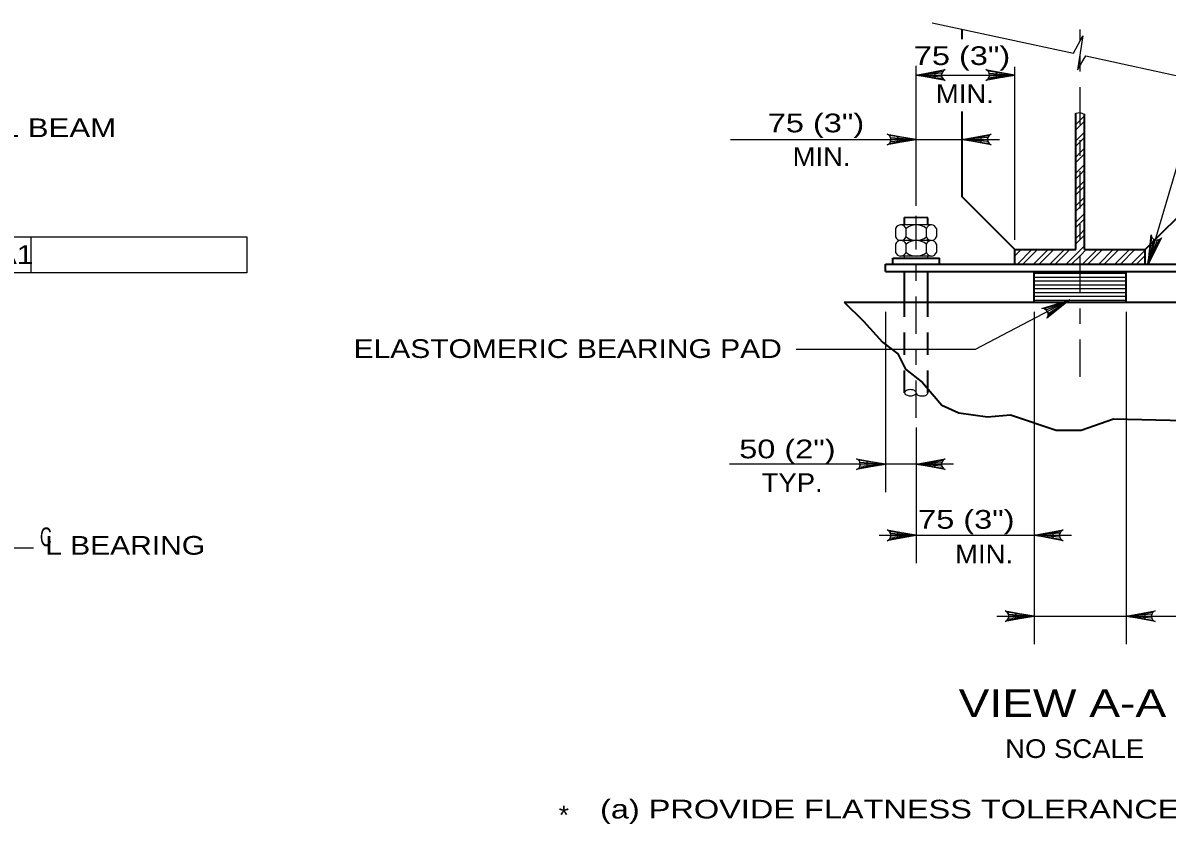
# Model space of a CAD drawing. Extents: x -11 to 79, y -154 to 0.
# Drawn here: x 43.06 to 50.41, y -16.03 to -10.89 of the extents above; entities that cross this region are included whole.
import ezdxf
from ezdxf.enums import TextEntityAlignment as Align

# ---------------------------------------------------------------- set-up
doc = ezdxf.new("R2010")
doc.units = 0
doc.header["$LTSCALE"] = 0.048
doc.linetypes.add('DOT_DASHED', pattern=[7.7, 5, -1.2, 0.3, -1.2])
doc.linetypes.add('MEDIUM_DASHED', pattern=[4.5, 3, -1.5])
for name, color, linetype, lineweight in [('3', 7, 'Continuous', 25), ('4', 7, 'Continuous', 25), ('8', 7, 'Continuous', 35)]:
    doc.layers.add(name, color=color, linetype=linetype, lineweight=lineweight)

msp = doc.modelspace()

# ---------------------------------------------------------------- hatches: boundary and pattern name
at = {"layer": '4'}
for points in [[(48.91917, -11.204), (48.91917, -11.24392), (48.79917, -11.22392)], [(49.31217, -11.204), (49.31217, -11.24392), (49.43217, -11.22392)], [(48.67917, -11.61717), (48.67917, -11.65717), (48.79917, -11.63717)], [(49.2145, -11.61717), (49.2145, -11.65717), (49.0945, -11.63717)], [(50.34075, -12.32758), (50.30267, -12.31525), (50.28475, -12.43558)], [(48.48233, -13.70092), (48.48233, -13.74092), (48.60233, -13.72092)], [(48.91917, -13.70092), (48.91917, -13.74092), (48.79917, -13.72092)], [(48.67917, -14.15708), (48.67917, -14.19708), (48.79917, -14.17708)], [(49.67567, -14.15708), (49.67567, -14.19708), (49.55567, -14.17708)], [(49.43567, -14.67658), (49.43567, -14.71658), (49.55567, -14.69658)], [(50.26617, -14.67658), (50.26617, -14.71658), (50.14617, -14.69658)]]:
    msp.add_hatch(color=256, dxfattribs=at).paths.add_polyline_path(points)

# ---------------------------------------------------------------- linework, layer by layer
at = {"layer": '3', "lineweight": 35}
for p, q in [((49.0945, -10.99392), (49.0945, -10.93025)), ((49.0945, -12.006), (49.0945, -11.45775)), ((49.82283, -12.34375), (49.82283, -11.46942)), ((49.87908, -12.34375), (49.87908, -11.47433)), ((48.87417, -12.13925), (48.72417, -12.13892)), ((48.72417, -12.18525), (48.72417, -12.13892)), ((48.87417, -12.18558), (48.87417, -12.13925)), ((49.43217, -12.43742), (49.43217, -12.34375)), ((49.43217, -12.34375), (49.82283, -12.34375)), ((49.87908, -12.34375), (50.26967, -12.34375)), ((50.26967, -12.43742), (50.26967, -12.34375)), ((48.64958, -12.39808), (48.94883, -12.39808)), ((48.64958, -12.43742), (48.64958, -12.39808)), ((48.94883, -12.43742), (48.94883, -12.39808)), ((48.60233, -12.43742), (51.0995, -12.43742)), ((48.60233, -12.48467), (48.60233, -12.43742)), ((48.60233, -12.48467), (51.0995, -12.48467)), ((48.72417, -12.68158), (48.72417, -12.48467)), ((48.87417, -12.68158), (48.87417, -12.48467)), ((49.55567, -12.68158), (49.55567, -12.48467)), ((50.14617, -12.68158), (50.14617, -12.48467)), ((48.33708, -12.68158), (51.21767, -12.68158))]:
    msp.add_line(p, q, dxfattribs=at)
at = {"layer": '3', "linetype": 'DOT_DASHED'}
for p, q in [((49.85092, -13.16117), (49.85092, -10.93117)), ((48.79917, -13.42392), (48.79917, -12.1265))]:
    msp.add_line(p, q, dxfattribs=at)
at = {"layer": '3'}
for p, q in [((49.82283, -11.47158), (49.82542, -11.46892)), ((49.85092, -11.93058), (49.87908, -11.9025)), ((49.82283, -11.95875), (49.85092, -11.93058)), ((49.82283, -11.9935), (49.85092, -11.96542)), ((49.85092, -11.96542), (49.87908, -11.93725)), ((49.82283, -12.06317), (49.85092, -12.035)), ((49.85092, -12.035), (49.87908, -12.00692)), ((49.85092, -12.06983), (49.87908, -12.04167)), ((49.82283, -12.09792), (49.85092, -12.06983)), ((49.85092, -12.13942), (49.87908, -12.11125)), ((48.89783, -12.18558), (48.69867, -12.18517)), ((49.82283, -12.1675), (49.85092, -12.13942)), ((49.82283, -12.20233), (49.85092, -12.17417)), ((49.85092, -12.17417), (49.87908, -12.14608)), ((48.66575, -12.20833), (48.66567, -12.26192)), ((48.73358, -12.26208), (48.73375, -12.20842)), ((48.86483, -12.26233), (48.865, -12.20875)), ((48.92825, -12.20883), (48.92817, -12.2625)), ((49.82283, -12.27192), (49.85092, -12.24383)), ((49.85092, -12.24383), (49.87908, -12.21567)), ((49.85092, -12.27858), (49.87908, -12.2505)), ((48.66558, -12.30833), (48.6655, -12.36192)), ((48.89767, -12.28558), (48.69842, -12.28517)), ((48.73342, -12.36208), (48.7335, -12.3085)), ((48.86467, -12.36233), (48.86475, -12.30875)), ((48.92808, -12.30892), (48.928, -12.3625)), ((49.43217, -12.34933), (49.43783, -12.34375)), ((49.43217, -12.38417), (49.47267, -12.34375)), ((49.4485, -12.43742), (49.54225, -12.34375)), ((49.48325, -12.43742), (49.577, -12.34375)), ((49.55292, -12.43742), (49.64658, -12.34375)), ((49.58767, -12.43742), (49.68142, -12.34375)), ((49.65725, -12.43742), (49.751, -12.34375)), ((49.69208, -12.43742), (49.78583, -12.34375)), ((49.82283, -12.30675), (49.85092, -12.27858)), ((49.86608, -12.43742), (49.95983, -12.34375)), ((49.90083, -12.43742), (49.99458, -12.34375)), ((49.9705, -12.43742), (50.06417, -12.34375)), ((50.00525, -12.43742), (50.099, -12.34375)), ((50.07483, -12.43742), (50.16858, -12.34375)), ((50.10967, -12.43742), (50.20342, -12.34375)), ((48.89742, -12.38558), (48.69825, -12.38517)), ((48.72417, -12.39808), (48.72417, -12.38525)), ((48.87417, -12.39808), (48.87417, -12.38558)), ((50.17925, -12.43742), (50.26967, -12.34708)), ((50.21408, -12.43742), (50.26967, -12.38183)), ((49.55567, -12.48475), (49.55558, -12.48467)), ((48.8755, -12.68158), (48.87417, -12.68025))]:
    msp.add_line(p, q, dxfattribs=at)
at = {"layer": '3', "linetype": 'MEDIUM_DASHED', "lineweight": 35}
for p, q in [((48.72417, -13.2635), (48.72417, -12.68158)), ((48.87417, -13.2635), (48.87417, -12.68158))]:
    msp.add_line(p, q, dxfattribs=at)
at = {"layer": '3'}
for points in [[(49.82283, -11.46942), (49.84867, -11.46458), (49.87908, -11.47433)], [(49.82283, -11.54117), (49.85092, -11.513), (49.87908, -11.48492)], [(49.82283, -11.57592), (49.85092, -11.54783), (49.87908, -11.51975)], [(49.82283, -11.64558), (49.85092, -11.61742), (49.87908, -11.58933)], [(49.82283, -11.68033), (49.85092, -11.65225), (49.87908, -11.62408)], [(49.82283, -11.74992), (49.85092, -11.72183), (49.87908, -11.69367)], [(49.82283, -11.78475), (49.85092, -11.75658), (49.87908, -11.7285)], [(49.82283, -11.85433), (49.85092, -11.82625), (49.87908, -11.79808)], [(49.82283, -11.88917), (49.85092, -11.861), (49.87908, -11.83292)], [(49.76167, -12.43742), (49.85092, -12.34817), (49.87908, -12.32008)], [(49.7965, -12.43742), (49.85092, -12.383), (49.89025, -12.34375)], [(49.55567, -12.496), (49.85092, -12.496), (50.14617, -12.496)], [(49.55567, -12.52067), (49.85092, -12.52067), (50.14617, -12.52067)], [(49.55567, -12.54525), (49.85092, -12.54525), (50.14617, -12.54525)], [(49.55567, -12.56983), (49.85092, -12.56983), (50.14617, -12.56983)], [(49.55567, -12.5945), (49.85092, -12.5945), (50.14617, -12.5945)], [(49.55567, -12.61908), (49.85092, -12.61908), (50.14617, -12.61908)], [(49.55567, -12.64367), (49.85092, -12.64367), (50.14617, -12.64367)], [(49.55567, -12.66825), (49.85092, -12.66825), (50.14617, -12.66825)]]:
    msp.add_lwpolyline(points, dxfattribs=at)
at = {"layer": '3', "lineweight": 35}
msp.add_lwpolyline([(48.33708, -12.68158), (48.45967, -12.80408), (48.58225, -12.93883), (48.68033, -13.01242), (48.72933, -13.11042), (48.83967, -13.19617), (48.96225, -13.34317), (49.07258, -13.39225), (49.25642, -13.41675), (49.4035, -13.4045), (49.69775, -13.5025), (49.85708, -13.5025), (50.06542, -13.429), (50.519, -13.44125), (50.62933, -13.41675), (50.67833, -13.28192), (50.73958, -13.04917), (50.88667, -12.88983), (51.05833, -12.81633), (51.21767, -12.68158)], dxfattribs=at)
at = {"layer": '3'}
for centre, radius, start, end in [((48.6997, -12.2216), 0.03646, 88.05447, 158.59459), ((48.6997, -12.2216), 0.03646, 21.16848, 88.05447), ((48.79916, -12.28975), 0.10439, 50.93154, 128.83154), ((48.89658, -12.21872), 0.03318, 17.33335, 162.42973), ((48.69965, -12.24873), 0.03646, 201.16848, 271.7086), ((48.69965, -12.24873), 0.03646, 271.7086, 338.59459), ((48.79938, -12.18099), 0.10439, 230.93154, 308.83154), ((48.89651, -12.25243), 0.03318, 197.33335, 342.42973), ((48.69949, -12.32162), 0.03646, 88.05447, 158.59459), ((48.69949, -12.32162), 0.03646, 21.16848, 88.05447), ((48.79895, -12.38977), 0.10439, 50.93154, 128.83154), ((48.89637, -12.31874), 0.03318, 17.33335, 162.42973), ((48.69944, -12.34873), 0.03646, 201.16848, 271.7086), ((48.69944, -12.34873), 0.03646, 271.7086, 338.59459), ((48.79918, -12.28099), 0.10439, 230.93154, 308.83154), ((48.8963, -12.35243), 0.03318, 197.33335, 342.42973), ((48.73544, -13.26251), 0.01111, 142.06928, 180.00001), ((48.73544, -13.26251), 0.01111, 180.00001, 217.93074), ((48.74795, -13.27225), 0.02696, 117.99032, 142.06928), ((48.74795, -13.25276), 0.02696, 217.93074, 242.0097), ((48.75627, -13.28791), 0.04469, 102.4157, 117.99032), ((48.75627, -13.2371), 0.04469, 242.0097, 257.58432), ((48.76175, -13.3128), 0.07017, 90.00001, 102.4157), ((48.76175, -13.21222), 0.07017, 257.58432, 270.00001), ((48.76175, -13.3128), 0.07017, 77.58432, 90.00001), ((48.76175, -13.21222), 0.07017, 270.00001, 282.4157), ((48.76723, -13.28791), 0.04469, 62.0097, 77.58432), ((48.76723, -13.2371), 0.04469, 282.4157, 297.99032), ((48.77555, -13.27225), 0.02696, 37.93074, 62.0097), ((48.77555, -13.25276), 0.02696, 297.99032, 322.06928), ((48.78805, -13.26251), 0.01111, 0.00001, 37.93074), ((48.78805, -13.26251), 0.01111, 322.06928, 0.00001), ((48.81026, -13.26329), 0.01111, 179.99999, 217.93072), ((48.82277, -13.25354), 0.02696, 217.93072, 242.00968), ((48.83109, -13.23788), 0.04469, 242.00968, 257.5843), ((48.83657, -13.213), 0.07017, 257.5843, 269.99999), ((48.83657, -13.213), 0.07017, 269.99999, 282.41568), ((48.84205, -13.23788), 0.04469, 282.41568, 297.9903), ((48.85037, -13.25354), 0.02696, 297.9903, 322.06926), ((48.86288, -13.26329), 0.01111, 322.06926, 359.99999), ((48.86288, -13.26329), 0.01111, 359.99999, 1.75704)]:
    msp.add_arc(centre, radius, start, end, dxfattribs=at)
at = {"layer": '4'}
for p, q in [((48.90092, -10.88908), (49.80842, -11.08242)), ((49.80842, -11.08242), (49.86825, -10.97217)), ((49.86825, -10.97217), (49.83358, -11.19067)), ((48.79917, -12.064), (48.79917, -11.16567)), ((49.83358, -11.19067), (49.88833, -11.09967)), ((49.88833, -11.09967), (50.90067, -11.32308)), ((48.79917, -11.22392), (49.43217, -11.22392)), ((49.43217, -12.28125), (49.43217, -11.17075)), ((50.28742, -12.43742), (50.56783, -11.48917)), ((47.60617, -11.63717), (49.3345, -11.63717)), ((42.83858, -12.26217), (44.4995, -12.26217)), ((43.11425, -12.49283), (43.11425, -12.26217)), ((44.4995, -12.26217), (44.4995, -12.49283)), ((49.78567, -12.6655), (49.1775, -12.9855)), ((48.60233, -12.74408), (48.60233, -13.90092)), ((49.55567, -12.74408), (49.55567, -14.8765)), ((50.14617, -12.74408), (50.14617, -14.8765)), ((49.1775, -12.9855), (48.02725, -12.9855)), ((48.79917, -13.48642), (48.79917, -14.35708)), ((49.03792, -13.72092), (47.60008, -13.72092)), ((48.56042, -14.17708), (49.79567, -14.17708)), ((49.31692, -14.69658), (53.66067, -14.69658))]:
    msp.add_line(p, q, dxfattribs=at)
at = {"layer": '4', "linetype": 'DOT_DASHED'}
msp.add_line((43.12958, -14.259), (37.71117, -14.259), dxfattribs=at)
at = {"layer": '4'}
for points in [[(48.79917, -11.22392), (48.98558, -11.189), (48.97125, -11.19892), (48.96383, -11.21142), (48.96167, -11.22392), (48.96383, -11.23642), (48.97125, -11.24892), (48.98558, -11.25883), (48.79917, -11.22392), (48.97125, -11.24892), (48.96383, -11.23642), (48.79917, -11.22392), (48.96167, -11.22392), (48.96383, -11.21142), (48.79917, -11.22392), (48.97125, -11.19892)], [(49.43217, -11.22392), (49.24575, -11.25883), (49.26008, -11.24892), (49.2675, -11.23642), (49.26967, -11.22392), (49.2675, -11.21142), (49.26008, -11.19892), (49.24575, -11.189), (49.43217, -11.22392), (49.26008, -11.19892), (49.2675, -11.21142), (49.43217, -11.22392), (49.26967, -11.22392), (49.2675, -11.23642), (49.43217, -11.22392), (49.26008, -11.24892)], [(48.79917, -11.63717), (48.61275, -11.67208), (48.62708, -11.66217), (48.6345, -11.64967), (48.63667, -11.63717), (48.6345, -11.62467), (48.62708, -11.61217), (48.61275, -11.60225), (48.79917, -11.63717), (48.62708, -11.61217), (48.6345, -11.62467), (48.79917, -11.63717), (48.63667, -11.63717), (48.6345, -11.64967), (48.79917, -11.63717), (48.62708, -11.66217)], [(49.0945, -11.63717), (49.28092, -11.60225), (49.26658, -11.61217), (49.25917, -11.62467), (49.257, -11.63717), (49.25917, -11.64967), (49.26658, -11.66217), (49.28092, -11.67208), (49.0945, -11.63717), (49.26658, -11.66217), (49.25917, -11.64967), (49.0945, -11.63717), (49.257, -11.63717), (49.25917, -11.62467), (49.0945, -11.63717), (49.26658, -11.61217)], [(44.4995, -12.49283), (42.83858, -12.49283), (42.83858, -12.26217)], [(50.28742, -12.43742), (50.30675, -12.24875), (50.31225, -12.26533), (50.32208, -12.276), (50.3335, -12.28158), (50.34608, -12.28308), (50.36017, -12.2795), (50.37383, -12.26858), (50.28742, -12.43742), (50.36017, -12.2795), (50.34608, -12.28308), (50.28742, -12.43742), (50.3335, -12.28158), (50.32208, -12.276), (50.28742, -12.43742), (50.31225, -12.26533)], [(49.78567, -12.66558), (49.637, -12.78325), (49.64508, -12.76775), (49.64575, -12.75325), (49.64183, -12.74125), (49.63417, -12.73117), (49.62175, -12.7235), (49.60442, -12.72142), (49.78567, -12.66558), (49.62175, -12.7235), (49.63417, -12.73117), (49.78567, -12.66558), (49.64183, -12.74125), (49.64575, -12.75325), (49.78567, -12.66558), (49.64508, -12.76775)], [(48.60233, -13.72092), (48.41592, -13.75583), (48.43025, -13.74592), (48.43767, -13.73342), (48.43983, -13.72092), (48.43767, -13.70842), (48.43025, -13.69592), (48.41592, -13.686), (48.60233, -13.72092), (48.43025, -13.69592), (48.43767, -13.70842), (48.60233, -13.72092), (48.43983, -13.72092), (48.43767, -13.73342), (48.60233, -13.72092), (48.43025, -13.74592)], [(48.79917, -13.72092), (48.98558, -13.686), (48.97125, -13.69592), (48.96383, -13.70842), (48.96167, -13.72092), (48.96383, -13.73342), (48.97125, -13.74592), (48.98558, -13.75583), (48.79917, -13.72092), (48.97125, -13.74592), (48.96383, -13.73342), (48.79917, -13.72092), (48.96167, -13.72092), (48.96383, -13.70842), (48.79917, -13.72092), (48.97125, -13.69592)], [(48.79917, -14.17708), (48.61275, -14.212), (48.62708, -14.20208), (48.6345, -14.18958), (48.63667, -14.17708), (48.6345, -14.16458), (48.62708, -14.15208), (48.61275, -14.14217), (48.79917, -14.17708), (48.62708, -14.15208), (48.6345, -14.16458), (48.79917, -14.17708), (48.63667, -14.17708), (48.6345, -14.18958), (48.79917, -14.17708), (48.62708, -14.20208)], [(49.55567, -14.17708), (49.74208, -14.14217), (49.72775, -14.15208), (49.72033, -14.16458), (49.71817, -14.17708), (49.72033, -14.18958), (49.72775, -14.20208), (49.74208, -14.212), (49.55567, -14.17708), (49.72775, -14.20208), (49.72033, -14.18958), (49.55567, -14.17708), (49.71817, -14.17708), (49.72033, -14.16458), (49.55567, -14.17708), (49.72775, -14.15208)], [(49.55567, -14.69658), (49.36925, -14.7315), (49.38358, -14.72158), (49.391, -14.70908), (49.39317, -14.69658), (49.391, -14.68408), (49.38358, -14.67158), (49.36925, -14.66167), (49.55567, -14.69658), (49.38358, -14.67158), (49.391, -14.68408), (49.55567, -14.69658), (49.39317, -14.69658), (49.391, -14.70908), (49.55567, -14.69658), (49.38358, -14.72158)], [(50.14617, -14.69658), (50.33258, -14.66167), (50.31825, -14.67158), (50.31083, -14.68408), (50.30867, -14.69658), (50.31083, -14.70908), (50.31825, -14.72158), (50.33258, -14.7315), (50.14617, -14.69658), (50.31825, -14.72158), (50.31083, -14.70908), (50.14617, -14.69658), (50.30867, -14.69658), (50.31083, -14.68408), (50.14617, -14.69658), (50.31825, -14.67158)]]:
    msp.add_lwpolyline(points, dxfattribs=at)
for points in [[(48.91917, -11.204), (48.91917, -11.24392), (48.79917, -11.22392)], [(49.31217, -11.204), (49.31217, -11.24392), (49.43217, -11.22392)], [(48.67917, -11.61717), (48.67917, -11.65717), (48.79917, -11.63717)], [(49.2145, -11.61717), (49.2145, -11.65717), (49.0945, -11.63717)], [(50.34075, -12.32758), (50.30267, -12.31525), (50.28475, -12.43558)], [(48.48233, -13.70092), (48.48233, -13.74092), (48.60233, -13.72092)], [(48.91917, -13.70092), (48.91917, -13.74092), (48.79917, -13.72092)], [(48.67917, -14.15708), (48.67917, -14.19708), (48.79917, -14.17708)], [(49.67567, -14.15708), (49.67567, -14.19708), (49.55567, -14.17708)], [(49.43567, -14.67658), (49.43567, -14.71658), (49.55567, -14.69658)], [(50.26617, -14.67658), (50.26617, -14.71658), (50.14617, -14.69658)]]:
    msp.add_lwpolyline(points, close=True, dxfattribs=at)
msp.add_arc((48.81026, -13.26251), 0.01111, 180.00001, 182.00778, dxfattribs=at)
at = {"layer": '8'}
for p, q in [((49.43217, -12.34375), (49.0945, -12.006)), ((50.26967, -12.34375), (50.60742, -12.006))]:
    msp.add_line(p, q, dxfattribs=at)

# ---------------------------------------------------------------- texts
at = {"layer": '4'}
for s, width, p in [('75 (3")', 1.3, (48.78342, -11.15942)), ('MIN.', 1.1, (48.92475, -11.40375)), ('C  STEEL BEAM', 1.25, (42.1455, -11.62208)), ('75 (3")', 1.3, (47.84567, -11.59125)), ('MIN.', 1.1, (48.00483, -11.80683)), ('TYP.', 1.1, (47.80567, -13.89958)), ('75 (3")', 1.3, (48.81117, -14.13517)), ('C', 0.65, (43.1715, -14.24708)), ('L BEARING', 1.2, (43.205, -14.30192)), ('MIN.', 1.1, (49.04825, -14.35683)), ('NO SCALE', 1.1, (49.36983, -15.6065)), ('(a) PROVIDE FLATNESS TOLERANCE IN ACCORDANCE WITH PUB. 408, SECTION 1105.03(p)', 1.3, (46.76833, -15.99458)), ('*', 1.05, (46.50325, -16.032))]:
    msp.add_text(s, height=0.12, dxfattribs=dict(at, width=width)).set_placement(p)
for s, height, width, p in [('A1', 0.12, 1.2, (43.01204, -12.43558)), ('50 (2")', 0.12, 1.3, (47.97154, -13.68325)), ('VIEW A-A', 0.1772, 1.25, (49.73754, -15.34275))]:
    msp.add_text(s, height=height, dxfattribs=dict(at, width=width)).set_placement(p, align=Align.CENTER)
at = {"layer": '4', "width": 1.2}
msp.add_text('ELASTOMERIC BEARING PAD', height=0.12, dxfattribs=at).set_placement((47.93558, -13.03942), align=Align.RIGHT)

doc.saveas('drawing.dxf')
